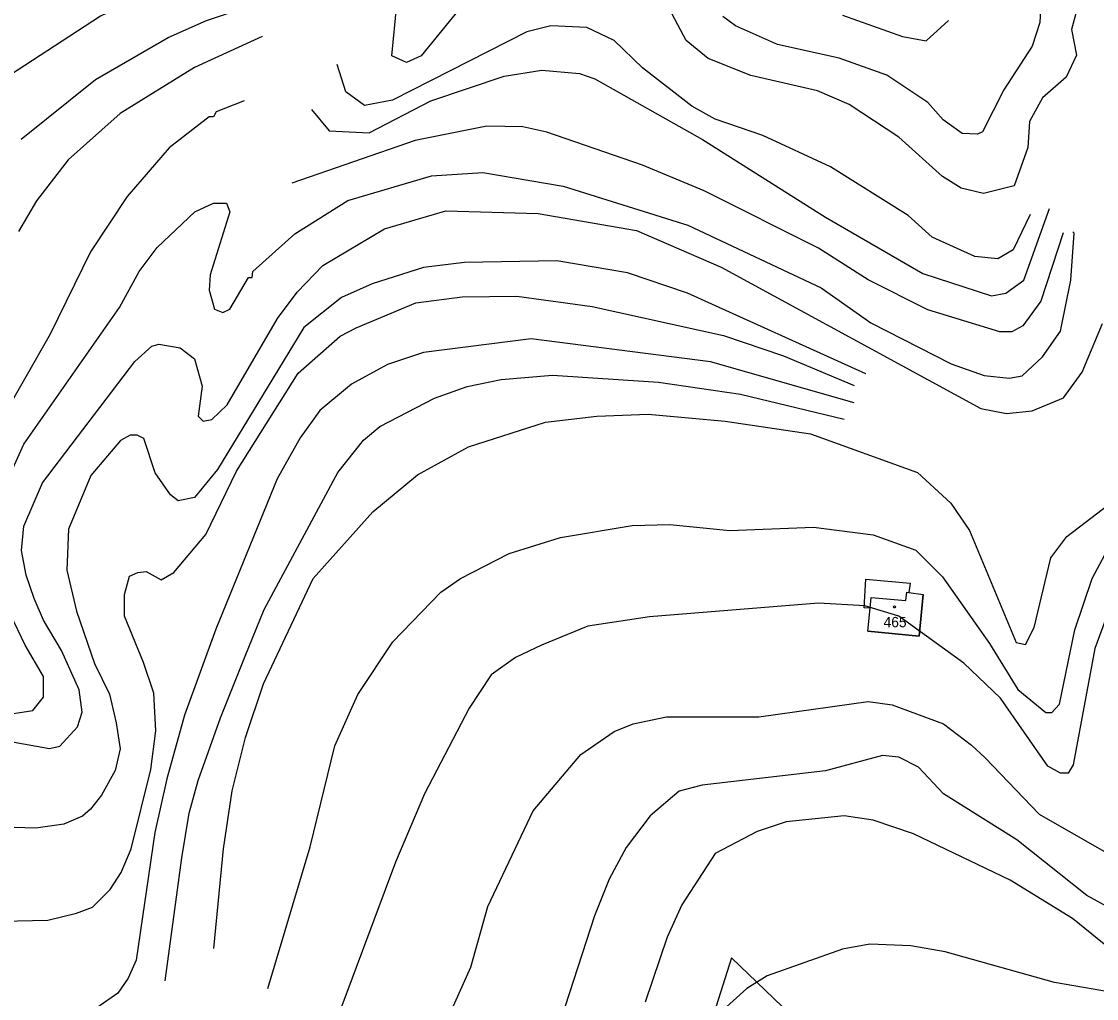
# Model space of a CAD drawing. Extents: x -555860 to -552701, y -1187050 to -1182291.
# Drawn here: x -554506.2 to -554328.7, y -1182986.4 to -1182825 of the extents above; entities that cross this region are included whole.
import ezdxf

# ---------------------------------------------------------------- set-up
doc = ezdxf.new("R2010")
doc.units = 0
for name, color, linetype in [('CYKLISTI_stav', 7, 'Continuous'), ('LEG_2b', 7, 'Continuous'), ('Level 25', 7, 'Continuous'), ('Level 32', 7, 'Continuous'), ('Level 40', 7, 'Continuous'), ('Level 41', 7, 'Continuous'), ('navrh_BV', 7, 'Continuous')]:
    doc.layers.add(name, color=color, linetype=linetype)

msp = doc.modelspace()

# ---------------------------------------------------------------- linework, layer by layer
at = {"layer": 'CYKLISTI_stav'}
for p, q in [((-554366.06, -1182921.91), (-554365.89, -1182920.12)), ((-554365.89, -1182920.12), (-554360.17, -1182920.61)), ((-554360.17, -1182920.61), (-554359.98, -1182919.27)), ((-554359.98, -1182919.27), (-554359.68, -1182919.31))]:
    msp.add_line(p, q, dxfattribs=at)
at = {"layer": 'Level 25'}
msp.add_circle((-554362.03, -1182921.69), 0.175, dxfattribs=at)
at = {"layer": 'Level 32'}
msp.add_lwpolyline([(-554359.68, -1182919.31), (-554357.31, -1182919.65), (-554357.96, -1182926.5), (-554366.42, -1182925.69), (-554366.06, -1182921.91), (-554367.01, -1182921.82), (-554366.75, -1182917.09), (-554359.46, -1182917.77), (-554359.68, -1182919.31)], dxfattribs=at)
at = {"layer": 'Level 40'}
for points in [[(-554466.14, -1182815.24), (-554485.47, -1182820.46), (-554493.09, -1182824.13), (-554510.73, -1182835.56)], [(-554330.4, -1182817.28), (-554332.8, -1182826.31), (-554331.95, -1182830.55), (-554333.65, -1182834.22), (-554337.6, -1182837.6), (-554339.71, -1182841.55), (-554340, -1182845.79), (-554342.26, -1182852.14), (-554347.34, -1182853.41), (-554351.01, -1182852.56), (-554354.11, -1182850.59), (-554361.31, -1182844.09), (-554369.49, -1182838.73), (-554374.71, -1182836.47), (-554385.72, -1182833.93), (-554392.78, -1182831.11), (-554396.44, -1182828.15), (-554403.36, -1182815.03)], [(-554433.84, -1182822.93), (-554440.16, -1182830.69), (-554442.58, -1182831.78), (-554445.01, -1182830.69), (-554444.16, -1182822.2)], [(-554511.72, -1182943.23), (-554501.53, -1182945.07), (-554499.84, -1182944.7), (-554496.89, -1182941.51), (-554496.16, -1182939.05), (-554496.65, -1182935.37), (-554499.57, -1182928.89), (-554502.55, -1182923.9), (-554504.09, -1182920.28), (-554505.37, -1182916.42), (-554506.13, -1182912.39), (-554505.79, -1182908.37), (-554502.69, -1182901.18), (-554487.45, -1182881.14), (-554484.62, -1182878.6), (-554483.5, -1182878.32), (-554479.97, -1182878.88), (-554477.57, -1182880.72), (-554476.3, -1182885.23), (-554477, -1182890.17), (-554476.16, -1182891.02), (-554474.75, -1182890.73), (-554472.21, -1182888.34), (-554463.88, -1182874.08), (-554460.64, -1182869.71), (-554456.4, -1182865.33), (-554446.24, -1182859.27), (-554436.08, -1182856.3), (-554420.84, -1182856.73), (-554404.63, -1182859.54), (-554390.63, -1182865.59), (-554347.74, -1182888.9), (-554343.51, -1182889.75), (-554339.28, -1182889.32), (-554334.1, -1182887.15), (-554331.04, -1182882.91), (-554327.68, -1182874.89)], [(-554474.4, -1182978.1), (-554472.83, -1182961.64), (-554471.36, -1182952.06), (-554469.15, -1182943.23), (-554466.22, -1182934.37), (-554458.01, -1182916.97), (-554448.13, -1182905.96), (-554440.79, -1182899.9), (-554432.33, -1182895.24), (-554419.62, -1182891.15), (-554411.16, -1182890.16), (-554402.69, -1182889.88), (-554389.99, -1182891.01), (-554375.88, -1182893.12), (-554358.24, -1182899.47), (-554352.74, -1182904.55), (-554349.63, -1182909.07), (-554341.92, -1182927.59), (-554340.41, -1182927.89), (-554338.95, -1182925.1), (-554336.23, -1182913.58), (-554333.54, -1182910.06), (-554325.64, -1182903.99)], [(-554327.42, -1182977.38), (-554332.64, -1182973.15), (-554342.94, -1182966.8), (-554358.89, -1182959.18), (-554365.52, -1182956.92), (-554370.32, -1182956.21), (-554379.92, -1182957.2), (-554384.71, -1182958.75), (-554391.63, -1182962.42), (-554397.13, -1182970.89), (-554399.53, -1182976.25), (-554403.2, -1182986.98)]]:
    msp.add_lwpolyline(points, dxfattribs=at)
at = {"layer": 'Level 41'}
for points in [[(-554337.46, -1182815.12), (-554338.02, -1182825.15), (-554339.29, -1182829.1), (-554343.95, -1182836.29), (-554347.48, -1182843.21), (-554348.32, -1182843.63), (-554350.86, -1182843.49), (-554353.97, -1182841.23), (-554356.51, -1182838.41), (-554363.28, -1182833.89), (-554371.18, -1182831.07), (-554381.34, -1182828.81), (-554388.26, -1182825.71), (-554390.38, -1182824.16)], [(-554506.21, -1182844.45), (-554493.94, -1182834.57), (-554481.94, -1182827.66), (-554475.59, -1182824.83), (-554465.29, -1182821.3)], [(-554370.6, -1182823.99), (-554360.72, -1182827.51), (-554356.77, -1182828.22), (-554353.1, -1182824.83)], [(-554339.61, -1182856.88), (-554342.41, -1182862.73), (-554344.97, -1182864.19), (-554348.75, -1182863.84), (-554355.81, -1182860.6), (-554359.76, -1182857.07), (-554372.6, -1182849.03), (-554383.75, -1182843.81), (-554391.65, -1182841.12), (-554395.46, -1182839.01), (-554403.65, -1182832.66), (-554408.31, -1182828.14), (-554412.82, -1182826.02), (-554418.75, -1182825.74), (-554422.7, -1182826.73), (-554444.88, -1182837.98), (-554449.51, -1182838.87), (-554452.61, -1182836.61), (-554454.03, -1182832.09)], [(-554466.42, -1182827.51), (-554477.57, -1182832.59), (-554489.85, -1182840.21), (-554498.45, -1182847.84), (-554503.68, -1182854.61), (-554506.64, -1182859.69)], [(-554458.28, -1182839.52), (-554455.35, -1182843.05), (-554448.77, -1182843.42), (-554438.6, -1182838.12), (-554426.46, -1182834.03), (-554420.26, -1182833.04), (-554414.05, -1182833.6), (-554411.51, -1182834.45), (-554393.73, -1182844.47), (-554373.41, -1182857.31), (-554357.32, -1182866.62), (-554346.03, -1182870.29), (-554343.63, -1182869.87), (-554340.67, -1182867.75), (-554336.43, -1182855.9)], [(-554469.41, -1182838.11), (-554474.04, -1182839.94), (-554474.46, -1182840.78), (-554475.17, -1182840.78), (-554481.8, -1182845.86), (-554488.72, -1182853.9), (-554494.79, -1182863.07), (-554501.42, -1182876.62), (-554509.46, -1182890.73)], [(-554334.19, -1182859.91), (-554337.86, -1182871.2), (-554340.82, -1182875.29), (-554342.66, -1182876.28), (-554344.64, -1182876.28), (-554356.49, -1182872.61), (-554366.37, -1182867.67), (-554374.55, -1182862.45), (-554393.46, -1182852.99), (-554403.62, -1182848.76), (-554419.43, -1182843.26), (-554423.38, -1182842.41), (-554429.31, -1182842.27), (-554441.16, -1182844.67), (-554461.55, -1182851.71)], [(-554508.31, -1182900.44), (-554505.77, -1182894.8), (-554489.97, -1182872.22), (-554486.72, -1182866.29), (-554483.76, -1182862.34), (-554477.55, -1182856.42), (-554474.44, -1182855.01), (-554472.33, -1182855.01), (-554471.76, -1182856.42), (-554475.01, -1182866.86), (-554475.15, -1182869.4), (-554474.3, -1182872.5), (-554472.89, -1182873.07), (-554471.76, -1182872.5), (-554468.66, -1182867.28), (-554468.09, -1182867.28), (-554467.95, -1182866.29), (-554461.04, -1182860.08), (-554452.29, -1182854.58), (-554438.46, -1182850.49), (-554429.99, -1182849.93), (-554416.73, -1182852.18), (-554396.12, -1182858.67), (-554374.11, -1182868.98), (-554365.93, -1182874.76), (-554352.66, -1182881.53), (-554347.19, -1182883.48), (-554343.07, -1182883.93), (-554340.95, -1182883.51), (-554337.56, -1182880.41), (-554334.6, -1182876.17), (-554332.9, -1182867.71), (-554332.34, -1182859.94), (-554332.56, -1182859.76)], [(-554366.73, -1182883.22), (-554396.2, -1182869.9), (-554406.08, -1182866.51), (-554417.79, -1182864.53), (-554433.03, -1182864.82), (-554439.8, -1182865.66), (-554448.27, -1182868.34), (-554453.35, -1182870.6), (-554459.56, -1182875.54), (-554473.81, -1182898.97), (-554477.62, -1182903.62), (-554480.3, -1182904.19), (-554481.57, -1182903.2), (-554484.11, -1182899.53), (-554485.95, -1182893.89), (-554487.06, -1182893.31), (-554488.21, -1182893.32), (-554489.83, -1182894.19), (-554494.7, -1182899.96), (-554498.37, -1182908.84), (-554498.65, -1182915.62), (-554497.1, -1182922.39), (-554494.08, -1182931.02), (-554491.65, -1182936.11), (-554490.51, -1182940.85), (-554489.85, -1182945.11), (-554490.67, -1182948.71), (-554492.96, -1182952.8), (-554494.76, -1182955.09), (-554496.07, -1182956.24), (-554499.18, -1182957.55), (-554503.77, -1182958.2), (-554509.17, -1182958.04)], [(-554509.33, -1182973.59), (-554501.8, -1182973.42), (-554497.06, -1182972.28), (-554494.44, -1182971.29), (-554491.49, -1182968.35), (-554489.69, -1182965.57), (-554488.05, -1182961.64), (-554484.78, -1182948.54), (-554483.96, -1182942.16), (-554484.29, -1182935.94), (-554485.99, -1182930.88), (-554489.17, -1182923.19), (-554489.17, -1182919.66), (-554488.31, -1182916.61), (-554486.97, -1182916.01), (-554485.56, -1182915.85), (-554483.07, -1182917.22), (-554481, -1182916.01), (-554475.74, -1182909.74), (-554470.67, -1182899.29), (-554460.5, -1182883.06), (-554453.57, -1182876.98), (-554450.91, -1182875.58), (-554441.03, -1182871.49), (-554433.41, -1182870.5), (-554424.38, -1182870.36), (-554411.96, -1182872.06), (-554390.23, -1182876.85), (-554380.35, -1182880.24), (-554368.66, -1182885.14)], [(-554368.67, -1182888), (-554392.39, -1182881.21), (-554422.02, -1182877.4), (-554439.8, -1182879.65), (-554445.73, -1182881.63), (-554451.66, -1182884.88), (-554456.88, -1182889.25), (-554460.12, -1182893.77), (-554463.93, -1182900.54), (-554474.09, -1182925.38), (-554479.22, -1182939.54), (-554482.16, -1182950.1), (-554484.13, -1182958.94), (-554487.21, -1182980.05), (-554488.55, -1182983), (-554490.26, -1182985.45), (-554493.7, -1182987.91)], [(-554482.44, -1182983.46), (-554479.71, -1182963.11), (-554478.48, -1182955.75), (-554477.01, -1182950.34), (-554473.32, -1182940.03), (-554469.24, -1182929.81), (-554466.07, -1182922.14), (-554453.91, -1182899.51), (-554449.68, -1182894.15), (-554446.99, -1182891.89), (-554437.96, -1182887.23), (-554432.6, -1182885.26), (-554426.96, -1182884.13), (-554418.49, -1182883.42), (-554400.99, -1182884.55), (-554387.45, -1182886.53), (-554370.34, -1182890.67)], [(-554465.47, -1182984.72), (-554458.52, -1182961.29), (-554454.43, -1182944.64), (-554450.62, -1182936.17), (-554444.83, -1182927.43), (-554436.93, -1182919.24), (-554433.68, -1182916.98), (-554425.64, -1182912.89), (-554417.17, -1182910.21), (-554405.32, -1182908.23), (-554399.11, -1182908.09), (-554389.23, -1182909.08), (-554375.4, -1182908.51), (-554365.52, -1182909.78), (-554358.47, -1182912.32), (-554354.09, -1182916.7), (-554346.33, -1182927.71), (-554341.67, -1182935.33), (-554337.02, -1182939.14), (-554336.03, -1182939.14), (-554334.76, -1182937.73), (-554332.22, -1182925.45), (-554329.4, -1182916.98), (-554327.24, -1182912.98)], [(-554297.77, -1182908.6), (-554313.9, -1182909.48), (-554319.02, -1182911.06), (-554322.62, -1182914.44), (-554326.86, -1182922.91), (-554328.97, -1182928.55), (-554332.5, -1182947.75), (-554333.35, -1182949.16), (-554334.62, -1182949.16), (-554336.73, -1182948.01), (-554344.5, -1182936.74), (-554350.56, -1182930.95), (-554361.29, -1182923.19), (-554366.93, -1182921.5), (-554374.55, -1182921.07), (-554402.49, -1182923.33), (-554412.66, -1182924.89), (-554420.28, -1182927.99), (-554424.57, -1182930.05), (-554428.6, -1182932.93), (-554432.27, -1182938.43), (-554439.61, -1182952.54), (-554444.41, -1182963.83), (-554455.16, -1182992.57)], [(-554507.45, -1182939.3), (-554504.26, -1182938.81), (-554502.54, -1182936.6), (-554502.54, -1182933.16), (-554505.57, -1182927.98), (-554510.57, -1182917.66)], [(-554440.16, -1182999.48), (-554431.99, -1182981.19), (-554429.17, -1182971.17), (-554421.69, -1182955.36), (-554413.79, -1182946.05), (-554408.28, -1182942.24), (-554405.16, -1182941), (-554399.67, -1182939.84), (-554384.43, -1182939.84), (-554366.37, -1182937.3), (-554362.42, -1182937.87), (-554353.95, -1182940.97), (-554349.28, -1182944.5), (-554347.04, -1182946.62), (-554338.15, -1182955.93), (-554326.29, -1182962.7)], [(-554325.16, -1182972.16), (-554330.24, -1182969.34), (-554341.82, -1182960.16), (-554353.95, -1182952.54), (-554358.04, -1182948.17), (-554361.29, -1182946.48), (-554364.01, -1182946.25), (-554373.43, -1182948.73), (-554393.75, -1182951.13), (-554397.56, -1182952.12), (-554402.35, -1182956.21), (-554406.31, -1182961.43), (-554409.13, -1182966.66), (-554411.53, -1182972.72), (-554426.06, -1183017.46)], [(-554323.19, -1182985.85), (-554335.61, -1182983.73), (-554353.67, -1182978.65), (-554359.31, -1182977.66), (-554366.09, -1182977.38), (-554370.6, -1182978.23), (-554383.02, -1182982.6), (-554386.41, -1182984.72), (-554390.91, -1182988.76)]]:
    msp.add_lwpolyline(points, dxfattribs=at)
at = {"layer": 'navrh_BV'}
for p, q in [((-554367.01, -1182921.82), (-554366.75, -1182917.09)), ((-554366.75, -1182917.09), (-554359.46, -1182917.77)), ((-554359.46, -1182917.77), (-554359.68, -1182919.31)), ((-554359.68, -1182919.31), (-554357.31, -1182919.65)), ((-554357.96, -1182926.5), (-554357.31, -1182919.65)), ((-554366.06, -1182921.91), (-554367.01, -1182921.82)), ((-554366.42, -1182925.69), (-554366.06, -1182921.91)), ((-554366.42, -1182925.69), (-554357.96, -1182926.5)), ((-554388.93, -1182979.65), (-554391.47, -1182987.64)), ((-554388.93, -1182979.65), (-554372.68, -1182995.2))]:
    msp.add_line(p, q, dxfattribs=at)

# ---------------------------------------------------------------- texts
at = {"layer": 'LEG_2b'}
msp.add_text('465', height=1.7, dxfattribs=at).set_placement((-554363.82, -1182925.04))

doc.saveas('drawing.dxf')
